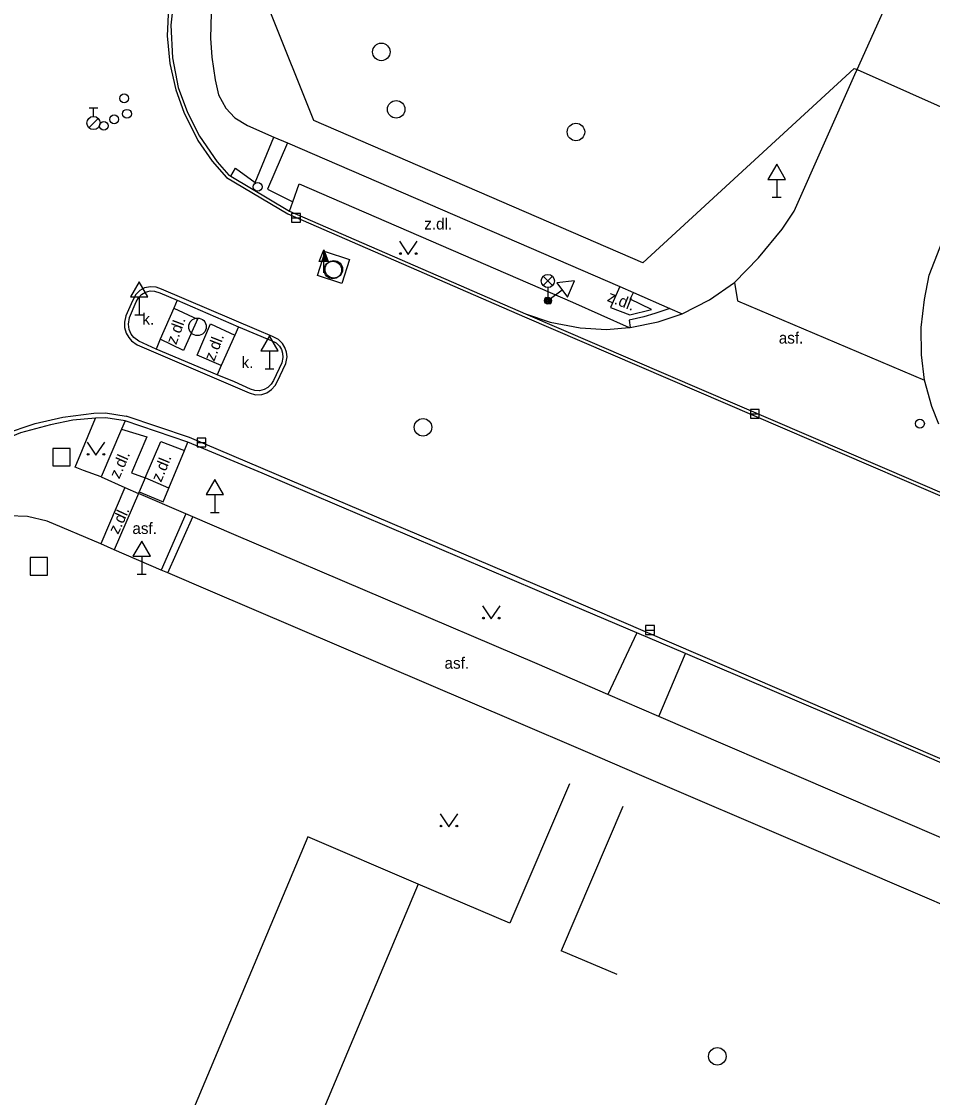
# Model space of a CAD drawing. Extents: x -596024 to -594475, y -1163820 to -1161957.
# Drawn here: x -594816.6 to -594764.6, y -1162602.7 to -1162541.3 of the extents above; entities that cross this region are included whole.
import ezdxf

# ---------------------------------------------------------------- set-up
doc = ezdxf.new("R2010")
doc.units = 0
for name, color, linetype in [('Level 10', 7, 'Continuous'), ('Level 11', 7, 'Continuous'), ('Level 25', 7, 'Continuous'), ('Level 26', 7, 'Continuous'), ('Level 27', 7, 'Continuous'), ('Level 28', 7, 'Continuous'), ('Level 33', 7, 'Continuous'), ('Level 34', 7, 'Continuous'), ('Level 36', 7, 'Continuous'), ('Level 40', 7, 'Continuous'), ('Level 7', 7, 'Continuous')]:
    doc.layers.add(name, color=color, linetype=linetype)

msp = doc.modelspace()

# ---------------------------------------------------------------- linework, layer by layer
at = {"layer": 'Level 10'}
for points in [[(-594807.47, -1162538.17), (-594807.7, -1162539), (-594807.87, -1162539.89), (-594808.03, -1162541.48), (-594807.94, -1162543.34), (-594807.61, -1162545.04), (-594807.09, -1162546.46), (-594806.39, -1162547.81), (-594805.39, -1162549.28), (-594804.72, -1162550.03), (-594804.62, -1162550.09)], [(-594778.84, -1162557.95), (-594777.29, -1162557.16), (-594775.85, -1162556.17), (-594774.48, -1162554.75), (-594773.14, -1162553.12), (-594772.46, -1162552.09), (-594768.98, -1162544.29), (-594768.86, -1162544.01)], [(-594764.2, -1162564.25), (-594764.59, -1162563.24), (-594765.02, -1162561.73), (-594765.19, -1162560.3), (-594765.21, -1162558.74), (-594765.02, -1162557.13), (-594764.74, -1162555.75), (-594763.84, -1162553.4), (-594762.71, -1162550.71), (-594761.34, -1162547.45), (-594761.3, -1162547.37)], [(-594804.62, -1162550.09), (-594801.27, -1162552.09)], [(-594801.27, -1162552.09), (-594787.78, -1162557.95)], [(-594802.23, -1162559.25), (-594803.12, -1162558.87), (-594808.56, -1162556.55), (-594808.88, -1162556.43), (-594809.2, -1162556.41), (-594809.53, -1162556.47), (-594809.8, -1162556.62), (-594810.04, -1162556.85), (-594810.23, -1162557.2), (-594810.6, -1162558.07), (-594810.69, -1162558.43), (-594810.68, -1162558.74), (-594810.59, -1162559.05), (-594810.44, -1162559.3), (-594810.28, -1162559.5), (-594809.96, -1162559.72), (-594804.49, -1162562.06), (-594803.57, -1162562.47), (-594803.2, -1162562.57), (-594802.84, -1162562.55), (-594802.56, -1162562.46), (-594802.28, -1162562.27), (-594802.08, -1162562.04), (-594801.97, -1162561.84), (-594801.47, -1162560.78), (-594801.4, -1162560.4), (-594801.43, -1162560.14), (-594801.52, -1162559.87), (-594801.67, -1162559.64), (-594801.89, -1162559.41), (-594802.23, -1162559.25)], [(-594787.78, -1162557.95), (-594786.38, -1162558.42), (-594784.67, -1162558.75), (-594783.16, -1162558.84), (-594781.87, -1162558.74)], [(-594781.81, -1162558.73), (-594780.21, -1162558.41), (-594778.84, -1162557.95)], [(-594781.87, -1162558.74), (-594781.81, -1162558.73)], [(-594810.65, -1162564.06), (-594811.75, -1162563.88), (-594812.33, -1162563.91)], [(-594812.33, -1162563.91), (-594813.64, -1162564.03), (-594814.9, -1162564.28), (-594816.62, -1162564.75), (-594817.97, -1162565.29), (-594819.1, -1162565.83), (-594820.7, -1162566.78), (-594822.06, -1162567.79), (-594823.29, -1162568.93), (-594824.47, -1162570.25), (-594825.52, -1162571.72), (-594826.51, -1162573.51), (-594827.27, -1162575.32)], [(-594807.06, -1162565.28), (-594810.65, -1162564.06)], [(-594762.95, -1162584.06), (-594768.76, -1162581.57), (-594778.65, -1162577.35), (-594781.44, -1162576.16), (-594785.69, -1162574.35), (-594802.83, -1162567.05), (-594807.06, -1162565.28)]]:
    msp.add_lwpolyline(points, dxfattribs=at)
at = {"layer": 'Level 11'}
for points in [[(-594768.86, -1162544.01), (-594766.1, -1162537.86), (-594765.74, -1162536.52), (-594765.67, -1162535.07), (-594766.03, -1162533.47), (-594766.83, -1162532.17), (-594767.7, -1162530.98), (-594769.19, -1162530.14), (-594774.28, -1162528), (-594775.32, -1162530.27), (-594787, -1162525.21), (-594785.87, -1162522.85), (-594790.56, -1162520.79), (-594769.77, -1162472.54), (-594764.91, -1162474.63)], [(-594807.43, -1162537.24), (-594807.91, -1162538.96), (-594808.16, -1162540.46), (-594808.24, -1162542.08), (-594808.09, -1162543.67), (-594807.75, -1162545.17), (-594807.3, -1162546.44), (-594806.49, -1162548.05), (-594805.68, -1162549.23), (-594804.86, -1162550.17), (-594801.36, -1162552.25), (-594787.85, -1162558.12), (-594774.75, -1162563.76), (-594759.62, -1162570.27), (-594730.15, -1162583.04), (-594693.86, -1162598.64), (-594637.82, -1162622.71)], [(-594804.91, -1162538), (-594804.93, -1162538.07), (-594805.46, -1162539.5), (-594805.73, -1162540.79), (-594805.77, -1162542.22), (-594805.69, -1162543.3), (-594805.5, -1162544.59), (-594805.31, -1162545.45), (-594804.9, -1162546.22), (-594804.38, -1162546.76), (-594803.66, -1162547.2), (-594802.15, -1162547.86)], [(-594769.03, -1162543.94), (-594768.86, -1162544.01), (-594761.3, -1162547.37), (-594761.05, -1162547.48)], [(-594804.62, -1162550.09), (-594804.35, -1162549.64), (-594803.23, -1162550.45), (-594802.15, -1162547.86)], [(-594802.15, -1162547.86), (-594801.38, -1162548.19)], [(-594801.38, -1162548.19), (-594802.51, -1162550.83), (-594801.08, -1162551.56)], [(-594801.38, -1162548.19), (-594782.41, -1162556.39)], [(-594801.08, -1162551.56), (-594800.71, -1162550.54), (-594785.1, -1162557.29), (-594781.87, -1162558.74)], [(-594801.27, -1162552.09), (-594801.08, -1162551.56)], [(-594799.67, -1162555.77), (-594799.23, -1162554.4)], [(-594799.23, -1162554.4), (-594797.83, -1162554.85)], [(-594797.83, -1162554.85), (-594798.27, -1162556.22)], [(-594798.27, -1162556.22), (-594799.67, -1162555.77)], [(-594782.41, -1162556.39), (-594782.93, -1162557.59), (-594781.83, -1162558.01), (-594780.59, -1162557.71), (-594781.81, -1162557.11), (-594781.62, -1162556.73)], [(-594782.41, -1162556.39), (-594781.62, -1162556.73)], [(-594775.85, -1162556.17), (-594775.68, -1162557.21), (-594765.02, -1162561.73)], [(-594808.88, -1162559.96), (-594809.86, -1162559.51), (-594810.14, -1162559.31), (-594810.3, -1162559.11), (-594810.42, -1162558.85), (-594810.46, -1162558.54), (-594810.39, -1162558.16), (-594810.01, -1162557.27), (-594809.89, -1162557.03), (-594809.71, -1162556.84), (-594809.49, -1162556.71), (-594809.22, -1162556.64), (-594808.96, -1162556.65), (-594808.67, -1162556.75), (-594807.67, -1162557.18)], [(-594781.62, -1162556.73), (-594779.54, -1162557.64)], [(-594807.87, -1162557.63), (-594806.51, -1162558.26), (-594807.31, -1162560.05), (-594808.64, -1162559.4)], [(-594807.87, -1162557.63), (-594808.64, -1162559.4)], [(-594807.67, -1162557.18), (-594807.87, -1162557.63)], [(-594807.67, -1162557.18), (-594804.17, -1162558.69)], [(-594779.54, -1162557.64), (-594780.4, -1162557.94), (-594781.03, -1162558.13), (-594781.87, -1162558.32), (-594781.81, -1162558.73)], [(-594779.54, -1162557.64), (-594778.84, -1162557.95)], [(-594787.78, -1162557.95), (-594759.55, -1162570.1)], [(-594805.16, -1162560.9), (-594806.53, -1162560.31), (-594805.78, -1162558.53), (-594804.38, -1162559.17)], [(-594804.17, -1162558.69), (-594802.3, -1162559.47), (-594802.02, -1162559.61), (-594801.84, -1162559.8), (-594801.72, -1162559.98), (-594801.66, -1162560.2), (-594801.64, -1162560.45), (-594801.7, -1162560.74), (-594802.17, -1162561.75), (-594802.3, -1162561.96), (-594802.5, -1162562.16), (-594802.71, -1162562.28), (-594802.98, -1162562.34), (-594803.24, -1162562.33), (-594803.48, -1162562.26), (-594804.4, -1162561.84), (-594805.4, -1162561.44)], [(-594804.17, -1162558.69), (-594804.38, -1162559.17)], [(-594808.64, -1162559.4), (-594808.88, -1162559.96)], [(-594804.38, -1162559.17), (-594805.16, -1162560.9)], [(-594805.4, -1162561.44), (-594808.88, -1162559.96)], [(-594805.16, -1162560.9), (-594805.4, -1162561.44)], [(-594827.27, -1162575.32), (-594827.51, -1162575.22), (-594826.77, -1162573.39), (-594825.92, -1162571.83), (-594824.95, -1162570.43), (-594823.77, -1162569.05), (-594822.27, -1162567.62), (-594820.63, -1162566.37), (-594819.09, -1162565.5), (-594817.59, -1162564.83), (-594815.79, -1162564.21), (-594814.2, -1162563.85), (-594812.43, -1162563.63), (-594811.76, -1162563.61), (-594810.59, -1162563.8)], [(-594761.92, -1162584.18), (-594762.89, -1162583.86), (-594780.8, -1162576.16), (-594785.59, -1162574.1), (-594806.97, -1162565.02), (-594810.59, -1162563.8)], [(-594812.02, -1162567.26), (-594813.02, -1162566.9), (-594813.5, -1162566.7), (-594812.33, -1162563.91)], [(-594810.65, -1162564.06), (-594810.86, -1162564.54)], [(-594810.86, -1162564.54), (-594812.02, -1162567.26)], [(-594810.86, -1162564.54), (-594809.41, -1162564.98), (-594810.29, -1162567.02), (-594809.5, -1162567.31)], [(-594809.5, -1162567.31), (-594808.6, -1162565.24), (-594807.26, -1162565.75)], [(-594807.26, -1162565.75), (-594807.06, -1162565.28)], [(-594808.15, -1162567.9), (-594807.26, -1162565.75)], [(-594812.02, -1162567.26), (-594810.66, -1162567.87)], [(-594809.5, -1162567.31), (-594809.84, -1162568.11)], [(-594808.15, -1162567.9), (-594809.5, -1162567.31)], [(-594810.66, -1162567.87), (-594812.04, -1162571.09)], [(-594810.66, -1162567.87), (-594809.89, -1162568.21)], [(-594809.89, -1162568.21), (-594809.84, -1162568.11)], [(-594809.84, -1162568.11), (-594808.48, -1162568.69), (-594808.15, -1162567.9)], [(-594809.89, -1162568.21), (-594811.28, -1162571.42)], [(-594807.18, -1162569.37), (-594809.89, -1162568.21)], [(-594807.18, -1162569.37), (-594808.58, -1162572.58)], [(-594806.78, -1162569.54), (-594807.18, -1162569.37)], [(-594812.04, -1162571.09), (-594815.09, -1162569.78), (-594816.22, -1162569.52), (-594817.3, -1162569.48), (-594818.41, -1162569.62), (-594819.58, -1162569.92), (-594820.58, -1162570.41)], [(-594808.2, -1162572.74), (-594806.78, -1162569.54)], [(-594763.52, -1162588.09), (-594770.26, -1162585.2), (-594780.17, -1162580.93), (-594783.08, -1162579.68), (-594787.12, -1162577.94), (-594804.43, -1162570.54), (-594806.78, -1162569.54)], [(-594811.28, -1162571.42), (-594812.04, -1162571.09)], [(-594808.58, -1162572.58), (-594811.28, -1162571.42)], [(-594808.2, -1162572.74), (-594808.58, -1162572.58)], [(-594750.2, -1162597.64), (-594756.88, -1162594.73), (-594771.86, -1162588.3), (-594781.29, -1162584.26), (-594784.37, -1162582.94), (-594788.45, -1162581.19), (-594805.78, -1162573.78), (-594808.2, -1162572.74)], [(-594781.44, -1162576.16), (-594783.08, -1162579.68)], [(-594780.17, -1162580.93), (-594778.65, -1162577.35)], [(-594785.27, -1162584.79), (-594788.68, -1162592.74), (-594793.91, -1162590.5), (-594800.22, -1162587.8), (-594818.42, -1162631.08), (-594812.1, -1162633.75), (-594799.66, -1162639.03), (-594794.52, -1162635.98), (-594784.87, -1162612.98), (-594783.74, -1162613.46)], [(-594782.24, -1162586.08), (-594785.76, -1162594.31)], [(-594793.91, -1162590.5), (-594812.1, -1162633.75)], [(-594782.55, -1162595.67), (-594785.76, -1162594.31)]]:
    msp.add_lwpolyline(points, dxfattribs=at)
at = {"layer": 'Level 25'}
for p, q in [((-594799.562, -1162554.968), (-594799.31, -1162554.294)), ((-594799.31, -1162554.968), (-594799.562, -1162554.968)), ((-594799.31, -1162555.62), (-594799.31, -1162554.97))]:
    msp.add_line(p, q, dxfattribs=at)
for points in [[(-594799.06, -1162554.97), (-594799.31, -1162554.97), (-594799.31, -1162554.294), (-594799.31, -1162554.294)], [(-594799.117, -1162554.93), (-594799.27, -1162554.93), (-594799.27, -1162554.517)], [(-594799.175, -1162554.89), (-594799.23, -1162554.89), (-594799.23, -1162554.741)]]:
    msp.add_lwpolyline(points, close=True, dxfattribs=at)
at = {"layer": 'Level 26'}
for points in [[(-594814.78, -1162566.63), (-594813.78, -1162566.63), (-594813.78, -1162565.63), (-594814.78, -1162565.63)], [(-594816.07, -1162572.87), (-594815.07, -1162572.87), (-594815.07, -1162571.87), (-594816.07, -1162571.87)]]:
    msp.add_lwpolyline(points, close=True, dxfattribs=at)
at = {"layer": 'Level 27'}
for p, q in [((-594801.14, -1162552.47), (-594800.64, -1162552.47)), ((-594774.94, -1162563.66), (-594774.44, -1162563.66)), ((-594806.53, -1162565.3), (-594806.03, -1162565.3)), ((-594780.93, -1162576), (-594780.43, -1162576))]:
    msp.add_line(p, q, dxfattribs=at)
for points in [[(-594801.14, -1162552.72), (-594800.64, -1162552.72), (-594800.64, -1162552.22), (-594801.14, -1162552.22)], [(-594774.94, -1162563.91), (-594774.44, -1162563.91), (-594774.44, -1162563.41), (-594774.94, -1162563.41)], [(-594806.53, -1162565.55), (-594806.03, -1162565.55), (-594806.03, -1162565.05), (-594806.53, -1162565.05)], [(-594780.93, -1162576.25), (-594780.43, -1162576.25), (-594780.43, -1162575.75), (-594780.93, -1162575.75)]]:
    msp.add_lwpolyline(points, close=True, dxfattribs=at)
for centre in [(-594796.02, -1162543), (-594795.17, -1162546.28), (-594784.91, -1162547.57), (-594798.79, -1162555.45), (-594798.73, -1162555.41), (-594806.51, -1162558.69), (-594793.64, -1162564.43), (-594776.84, -1162600.34)]:
    msp.add_circle(centre, 0.5, dxfattribs=at)
at = {"layer": 'Level 28'}
for p, q in [((-594812.7, -1162546.185), (-594812.2, -1162546.185)), ((-594812.45, -1162546.685), (-594812.45, -1162546.185)), ((-594812.708, -1162547.332), (-594812.178, -1162546.802))]:
    msp.add_line(p, q, dxfattribs=at)
for centre, radius in [((-594810.7, -1162545.65), 0.25), ((-594812.45, -1162547.06), 0.375), ((-594811.27, -1162546.85), 0.25), ((-594810.54, -1162546.53), 0.25), ((-594811.86, -1162547.22), 0.25), ((-594803.08, -1162550.7), 0.25), ((-594765.27, -1162564.22), 0.25)]:
    msp.add_circle(centre, radius, dxfattribs=at)
at = {"layer": 'Level 33'}
for p, q in [((-594786.775, -1162556.34), (-594786.245, -1162555.81)), ((-594786.775, -1162555.81), (-594786.245, -1162556.34)), ((-594786.51, -1162556.45), (-594786.51, -1162557.2))]:
    msp.add_line(p, q, dxfattribs=at)
for centre, radius in [((-594786.51, -1162556.075), 0.375), ((-594786.51, -1162557.2), 0.2), ((-594786.51, -1162557.2), 0.145), ((-594786.51, -1162557.2), 0.0876)]:
    msp.add_circle(centre, radius, dxfattribs=at)
at = {"layer": 'Level 34'}
for p, q in [((-594773.45, -1162550.282), (-594773.45, -1162551.3)), ((-594773.7, -1162551.3), (-594773.2, -1162551.3)), ((-594809.84, -1162556.982), (-594809.84, -1162558)), ((-594786.659, -1162556.999), (-594786.361, -1162557.401)), ((-594785.693, -1162556.592), (-594786.51, -1162557.2)), ((-594810.09, -1162558), (-594809.59, -1162558)), ((-594802.4, -1162560.072), (-594802.4, -1162561.09)), ((-594802.65, -1162561.09), (-594802.15, -1162561.09)), ((-594805.52, -1162568.272), (-594805.52, -1162569.29)), ((-594805.77, -1162569.29), (-594805.27, -1162569.29)), ((-594809.7, -1162571.792), (-594809.7, -1162572.81)), ((-594809.95, -1162572.81), (-594809.45, -1162572.81))]:
    msp.add_line(p, q, dxfattribs=at)
for points in [[(-594773.95, -1162550.282), (-594772.95, -1162550.282), (-594773.45, -1162549.416)], [(-594810.34, -1162556.982), (-594809.34, -1162556.982), (-594809.84, -1162556.116)], [(-594785.992, -1162556.191), (-594785.395, -1162556.994), (-594784.998, -1162556.076)], [(-594802.9, -1162560.072), (-594801.9, -1162560.072), (-594802.4, -1162559.206)], [(-594806.02, -1162568.272), (-594805.02, -1162568.272), (-594805.52, -1162567.406)], [(-594810.2, -1162571.792), (-594809.2, -1162571.792), (-594809.7, -1162570.926)]]:
    msp.add_lwpolyline(points, close=True, dxfattribs=at)
at = {"layer": 'Level 36'}
for points in [[(-594794.98, -1162553.81), (-594794.48, -1162554.56), (-594793.98, -1162553.81)], [(-594812.81, -1162565.27), (-594812.31, -1162566.02), (-594811.81, -1162565.27)], [(-594790.24, -1162574.62), (-594789.74, -1162575.37), (-594789.24, -1162574.62)], [(-594792.66, -1162586.49), (-594792.16, -1162587.24), (-594791.66, -1162586.49)]]:
    msp.add_lwpolyline(points, dxfattribs=at)
for centre in [(-594794.93, -1162554.51), (-594794.031, -1162554.51), (-594812.76, -1162565.97), (-594811.861, -1162565.97), (-594790.19, -1162575.32), (-594789.291, -1162575.32), (-594792.61, -1162587.19), (-594791.711, -1162587.19)]:
    msp.add_circle(centre, 0.05, dxfattribs=at)
at = {"layer": 'Level 7'}
msp.add_lwpolyline([(-594769.03, -1162543.94), (-594781.09, -1162555.04), (-594799.88, -1162546.92), (-594802.36, -1162540.69), (-594768.78, -1162463.11)], dxfattribs=at)

# ---------------------------------------------------------------- texts
at = {"layer": 'Level 40'}
for s, p in [('z.dl.', (-594793.57, -1162553.14)), ('k. ', (-594809.66, -1162558.57)), ('asf.', (-594773.33, -1162559.65)), ('k. ', (-594804, -1162561.05)), ('asf.', (-594810.23, -1162570.52)), ('asf.', (-594792.41, -1162578.21))]:
    msp.add_text(s, height=0.65, dxfattribs=at).set_placement(p)
for rotation, p in [(338.56, (-594783.17, -1162557.21)), (69.66, (-594807.73, -1162559.75)), (68.71, (-594805.56, -1162560.7)), (66.48, (-594810.98, -1162567.41)), (67.52, (-594808.59, -1162567.6)), (64.92, (-594811.05, -1162570.58))]:
    msp.add_text('z.dl.', height=0.65, rotation=rotation, dxfattribs=at).set_placement(p)

doc.saveas('drawing.dxf')
